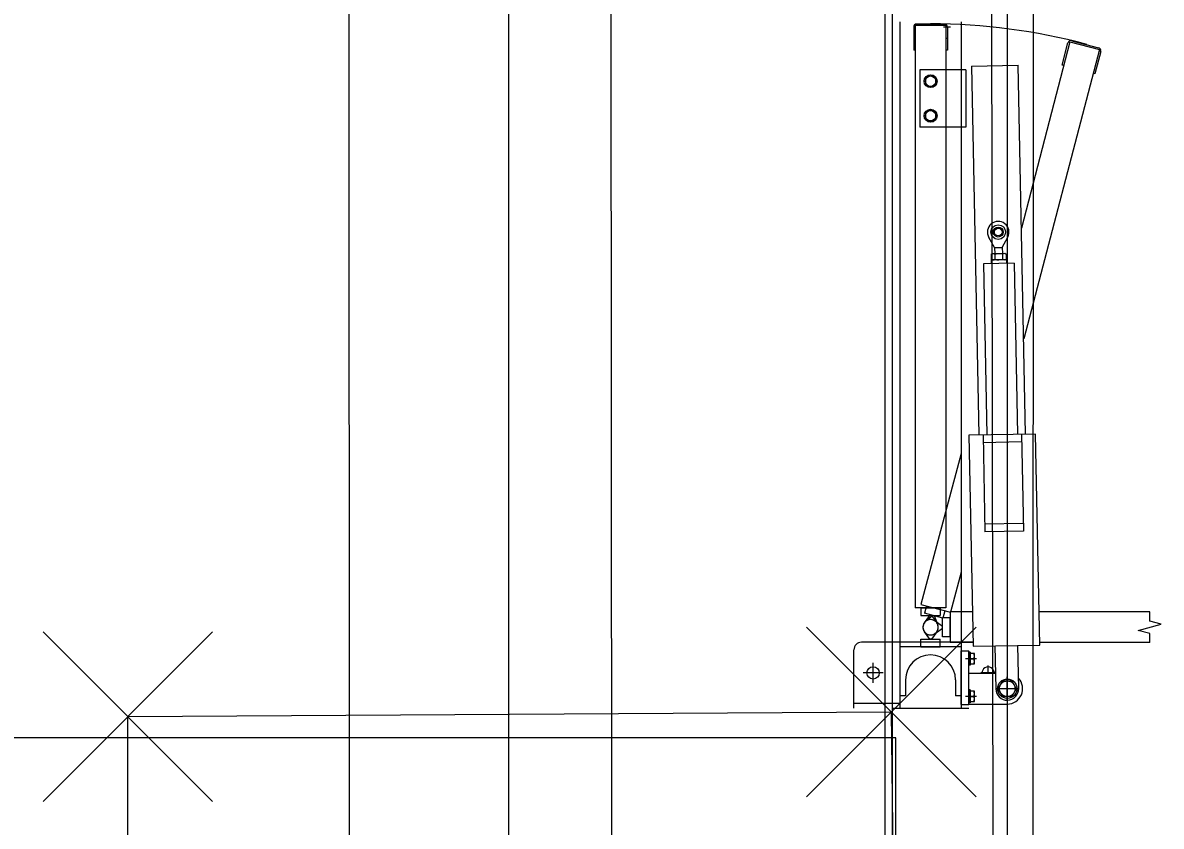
# Model space of a CAD drawing. Extents: x -264205 to -263659, y -1242401 to -1242060.
# Drawn here: x -263796.176 to -263794.692, y -1242125.71 to -1242124.663 of the extents above; entities that cross this region are included whole.
import ezdxf

# ---------------------------------------------------------------- set-up
doc = ezdxf.new("R2010")
doc.units = 0
for name, color, linetype in [('BOD_SYMBOL', 7, 'Continuous'), ('KFA_SO_10-1_BETONOVE_STLPY', 7, 'Continuous'), ('KFA_SO_10-1_PLACHTY', 7, 'Continuous'), ('KFA_SO_10-1_STRECHY', 7, 'Continuous'), ('KFA_SO_10-1_TRIBUNA_C_OBVOD', 7, 'Continuous'), ('OBRUBNIKY_KOMUNIKACIE_PROJEKT', 7, 'Continuous'), ('OSI_STAVBY_KFA', 7, 'Continuous'), ('SITUACIA_DSP_2D', 7, 'Continuous')]:
    doc.layers.add(name, color=color, linetype=linetype)

msp = doc.modelspace()

# ---------------------------------------------------------------- linework, layer by layer
at = {"layer": 'BOD_SYMBOL'}
for p, q in [((-263795.1545, -1242125.6715), (-263794.9335, -1242125.4505)), ((-263794.9335, -1242125.6715), (-263795.1545, -1242125.4505)), ((-263796.1495, -1242125.6775), (-263795.9285, -1242125.4565)), ((-263795.9285, -1242125.6775), (-263796.1495, -1242125.4565))]:
    msp.add_line(p, q, dxfattribs=at)
at = {"layer": 'KFA_SO_10-1_BETONOVE_STLPY'}
msp.add_lwpolyline([(-263795.044, -1242125.561), (-263795.037, -1242126.16), (-263796.039, -1242126.165), (-263796.039, -1242125.567)], close=True, dxfattribs=at)
at = {"layer": 'KFA_SO_10-1_PLACHTY'}
for p, q in [((-263794.861, -1242132.596), (-263794.852, -1242101.601)), ((-263794.907, -1242129.078), (-263794.942, -1242101.794))]:
    msp.add_line(p, q, dxfattribs=at)
msp.add_lwpolyline([(-263795.396, -1242226.823), (-263795.427, -1242195.892), (-263795.456, -1242167.905), (-263795.427, -1242160.909), (-263795.402, -1242132.887), (-263795.428, -1242101.98)], dxfattribs=at)
at = {"layer": 'KFA_SO_10-1_STRECHY'}
msp.add_line((-263795.734, -1242227.196), (-263795.754, -1242101.588), dxfattribs=at)
at = {"layer": 'KFA_SO_10-1_TRIBUNA_C_OBVOD'}
msp.add_lwpolyline([(-263795.284, -1242101.267), (-263795.051, -1242101.819), (-263795.059, -1242226.991), (-263795.286, -1242227.548)], dxfattribs=at)
at = {"layer": 'OBRUBNIKY_KOMUNIKACIE_PROJEKT'}
msp.add_line((-263794.8928, -1242101.3822), (-263794.8928, -1242227.3822), dxfattribs=at)
at = {"layer": 'OSI_STAVBY_KFA'}
msp.add_line((-263795.5428, -1242083.2372), (-263795.5428, -1242246.7072), dxfattribs=at)
at = {"layer": 'SITUACIA_DSP_2D'}
for p, q in [((-263794.8928, -1242101.3822), (-263794.8928, -1242227.3822)), ((-263795.0428, -1242101.7691), (-263795.0428, -1242226.9954)), ((-263795.0327, -1242124.6617), (-263795.0327, -1242125.5562)), ((-263795.0147, -1242124.6687), (-263795.0147, -1242124.6987)), ((-263795.0127, -1242124.6667), (-263795.0127, -1242125.4252)), ((-263794.9727, -1242124.6667), (-263795.0127, -1242124.6667)), ((-263794.9747, -1242124.6647), (-263795.0107, -1242124.6647)), ((-263794.9757, -1242124.6685), (-263794.9667, -1242124.6685)), ((-263794.9727, -1242124.6667), (-263794.9727, -1242125.4252)), ((-263794.9707, -1242124.6687), (-263794.9707, -1242124.6987)), ((-263794.9527, -1242124.6617), (-263794.9527, -1242125.5562)), ((-263794.9698, -1242124.6837), (-263794.9727, -1242124.6837)), ((-263794.8111, -1242124.6878), (-263794.8742, -1242124.9309)), ((-263794.7725, -1242124.6981), (-263794.8713, -1242125.0747)), ((-263794.8213, -1242124.7182), (-263794.8136, -1242124.6892)), ((-263794.8111, -1242124.6878), (-263794.7725, -1242124.6981)), ((-263794.8087, -1242124.6864), (-263794.7739, -1242124.6957)), ((-263795.0127, -1242124.6987), (-263795.0147, -1242124.6987)), ((-263794.9707, -1242124.6987), (-263794.9727, -1242124.6987)), ((-263794.771, -1242124.7006), (-263794.7788, -1242124.7296)), ((-263795.0067, -1242124.7242), (-263795.0067, -1242124.7992)), ((-263794.9527, -1242124.7242), (-263795.0067, -1242124.7242)), ((-263794.9467, -1242124.7242), (-263794.9527, -1242124.7242)), ((-263794.9467, -1242124.7242), (-263794.9467, -1242124.7992)), ((-263794.9394, -1242124.7194), (-263794.8784, -1242124.7182)), ((-263794.9394, -1242124.7194), (-263794.9298, -1242125.2003)), ((-263794.8688, -1242125.1991), (-263794.8784, -1242124.7182)), ((-263794.8194, -1242124.7187), (-263794.8213, -1242124.7182)), ((-263794.9927, -1242124.7313), (-263794.9995, -1242124.7352)), ((-263794.9995, -1242124.7352), (-263794.9995, -1242124.7431)), ((-263794.9859, -1242124.7352), (-263794.9927, -1242124.7313)), ((-263794.9859, -1242124.7431), (-263794.9859, -1242124.7352)), ((-263794.7788, -1242124.7296), (-263794.7807, -1242124.729)), ((-263794.9995, -1242124.7431), (-263794.9927, -1242124.747)), ((-263794.9927, -1242124.747), (-263794.9859, -1242124.7431)), ((-263794.9927, -1242124.7763), (-263794.9995, -1242124.7802)), ((-263794.9995, -1242124.7802), (-263794.9995, -1242124.7881)), ((-263794.9859, -1242124.7802), (-263794.9927, -1242124.7763)), ((-263794.9859, -1242124.7881), (-263794.9859, -1242124.7802)), ((-263794.9527, -1242124.7992), (-263795.0067, -1242124.7992)), ((-263794.9995, -1242124.7881), (-263794.9927, -1242124.792)), ((-263794.9927, -1242124.792), (-263794.9859, -1242124.7881)), ((-263794.9467, -1242124.7992), (-263794.9527, -1242124.7992)), ((-263794.9092, -1242124.9559), (-263794.9167, -1242124.9428)), ((-263794.8992, -1242124.9557), (-263794.8922, -1242124.9423)), ((-263794.9125, -1242124.9641), (-263794.9138, -1242124.9649)), ((-263794.9138, -1242124.9649), (-263794.9137, -1242124.9714)), ((-263794.8955, -1242124.9638), (-263794.9125, -1242124.9641)), ((-263794.9092, -1242124.9559), (-263794.8992, -1242124.9557)), ((-263794.9092, -1242124.9559), (-263794.909, -1242124.964)), ((-263794.9089, -1242124.9648), (-263794.9088, -1242124.9713)), ((-263794.8992, -1242124.9557), (-263794.899, -1242124.9638)), ((-263794.8991, -1242124.9646), (-263794.899, -1242124.9711)), ((-263794.8955, -1242124.9638), (-263794.8942, -1242124.9645)), ((-263794.8942, -1242124.9645), (-263794.8941, -1242124.971)), ((-263794.8838, -1242124.9765), (-263794.9238, -1242124.9773)), ((-263794.9238, -1242124.9773), (-263794.9193, -1242125.2001)), ((-263794.8939, -1242124.9717), (-263794.9139, -1242124.9721)), ((-263794.9139, -1242124.9721), (-263794.9138, -1242124.9771)), ((-263794.9124, -1242124.9721), (-263794.9137, -1242124.9714)), ((-263794.8954, -1242124.9718), (-263794.9124, -1242124.9721)), ((-263794.8954, -1242124.9718), (-263794.8941, -1242124.971)), ((-263794.8939, -1242124.9717), (-263794.8938, -1242124.9767)), ((-263794.8838, -1242124.9765), (-263794.8793, -1242125.1993)), ((-263794.8558, -1242125.1989), (-263794.9428, -1242125.2006)), ((-263794.9428, -1242125.2006), (-263794.9373, -1242125.4755)), ((-263794.9243, -1242125.2002), (-263794.9218, -1242125.3263)), ((-263794.8743, -1242125.1992), (-263794.8718, -1242125.3253)), ((-263794.8504, -1242125.4738), (-263794.8558, -1242125.1989)), ((-263794.8741, -1242125.2092), (-263794.9241, -1242125.2102)), ((-263794.9527, -1242125.2241), (-263795.0055, -1242125.4209)), ((-263794.872, -1242125.3153), (-263794.922, -1242125.3163)), ((-263794.8718, -1242125.3253), (-263794.9218, -1242125.3263)), ((-263794.9527, -1242125.3787), (-263794.9668, -1242125.4312)), ((-263794.9727, -1242125.4252), (-263795.0127, -1242125.4252)), ((-263795.0055, -1242125.4209), (-263794.9668, -1242125.4312)), ((-263795.0052, -1242125.4252), (-263795.0052, -1242125.4352)), ((-263795.0052, -1242125.4252), (-263794.9802, -1242125.4252)), ((-263794.9982, -1242125.4228), (-263795.0008, -1242125.4325)), ((-263794.9802, -1242125.4252), (-263794.9802, -1242125.4352)), ((-263795.0052, -1242125.4352), (-263794.9802, -1242125.4352)), ((-263794.9767, -1242125.4389), (-263795.0008, -1242125.4325)), ((-263795.0008, -1242125.4447), (-263794.9937, -1242125.4352)), ((-263794.9897, -1242125.4354), (-263794.999, -1242125.4429)), ((-263794.9937, -1242125.4352), (-263794.9917, -1242125.4352)), ((-263794.9917, -1242125.4352), (-263794.9847, -1242125.4447)), ((-263794.9878, -1242125.436), (-263794.9897, -1242125.4354)), ((-263794.9834, -1242125.447), (-263794.9878, -1242125.436)), ((-263794.9772, -1242125.4632), (-263794.9772, -1242125.4382)), ((-263794.9672, -1242125.4382), (-263794.9772, -1242125.4382)), ((-263794.9741, -1242125.4293), (-263794.9767, -1242125.4389)), ((-263794.9672, -1242125.4307), (-263794.9672, -1242125.4707)), ((-263794.9382, -1242125.4307), (-263794.9672, -1242125.4307)), ((-263794.9672, -1242125.4632), (-263794.9672, -1242125.4382)), ((-263794.7071, -1242125.4307), (-263794.8512, -1242125.4307)), ((-263794.7071, -1242125.4426), (-263794.7071, -1242125.4307)), ((-263794.9772, -1242125.4497), (-263794.9868, -1242125.4426)), ((-263794.9868, -1242125.4587), (-263794.9772, -1242125.4517)), ((-263794.9772, -1242125.4517), (-263794.9772, -1242125.4497)), ((-263794.7221, -1242125.4547), (-263794.6921, -1242125.4466)), ((-263794.7071, -1242125.4587), (-263794.7221, -1242125.4547)), ((-263794.6921, -1242125.4466), (-263794.7071, -1242125.4426)), ((-263795.0052, -1242125.4662), (-263794.9802, -1242125.4662)), ((-263795.0052, -1242125.4762), (-263795.0052, -1242125.4662)), ((-263794.9937, -1242125.4662), (-263795.0008, -1242125.4566)), ((-263794.9917, -1242125.4662), (-263794.9937, -1242125.4662)), ((-263794.9847, -1242125.4566), (-263794.9917, -1242125.4662)), ((-263794.9802, -1242125.4762), (-263794.9802, -1242125.4662)), ((-263794.9672, -1242125.4632), (-263794.9772, -1242125.4632)), ((-263794.7071, -1242125.4707), (-263794.7071, -1242125.4587)), ((-263795.0927, -1242125.5562), (-263795.0927, -1242125.4802)), ((-263795.0327, -1242125.4702), (-263795.0827, -1242125.4702)), ((-263794.9527, -1242125.4702), (-263795.0327, -1242125.4702)), ((-263794.9527, -1242125.4762), (-263795.0327, -1242125.4762)), ((-263795.0052, -1242125.4762), (-263794.9802, -1242125.4762)), ((-263794.9374, -1242125.4707), (-263794.9672, -1242125.4707)), ((-263794.9375, -1242125.4702), (-263794.9527, -1242125.4702)), ((-263794.9527, -1242125.4812), (-263794.9427, -1242125.4812)), ((-263794.9527, -1242125.5512), (-263794.9527, -1242125.4812)), ((-263794.9427, -1242125.5512), (-263794.9427, -1242125.4812)), ((-263794.9427, -1242125.4833), (-263794.9427, -1242125.5001)), ((-263794.941, -1242125.4833), (-263794.9427, -1242125.4833)), ((-263794.941, -1242125.4833), (-263794.941, -1242125.5001)), ((-263794.941, -1242125.4849), (-263794.941, -1242125.4985)), ((-263794.9355, -1242125.4849), (-263794.941, -1242125.4849)), ((-263794.9373, -1242125.4755), (-263794.8504, -1242125.4738)), ((-263794.9355, -1242125.4985), (-263794.9355, -1242125.4849)), ((-263794.9089, -1242125.475), (-263794.9077, -1242125.531)), ((-263794.8777, -1242125.5304), (-263794.8789, -1242125.4744)), ((-263794.7071, -1242125.4707), (-263794.8504, -1242125.4707)), ((-263795.0677, -1242125.5232), (-263795.0677, -1242125.4972)), ((-263794.9329, -1242125.4917), (-263794.9472, -1242125.4917)), ((-263794.941, -1242125.4917), (-263794.9364, -1242125.4917)), ((-263794.941, -1242125.4985), (-263794.9355, -1242125.4985)), ((-263795.0547, -1242125.5102), (-263795.0807, -1242125.5102)), ((-263794.941, -1242125.5001), (-263794.9427, -1242125.5001)), ((-263794.9427, -1242125.5107), (-263794.9081, -1242125.5107)), ((-263794.9082, -1242125.5102), (-263794.9273, -1242125.5102)), ((-263794.9177, -1242125.5107), (-263794.9177, -1242125.5006)), ((-263795.0252, -1242125.5192), (-263795.0252, -1242125.5402)), ((-263794.9602, -1242125.5192), (-263794.9602, -1242125.5402)), ((-263794.9045, -1242125.5307), (-263794.8986, -1242125.5205)), ((-263794.8986, -1242125.5205), (-263794.8869, -1242125.5205)), ((-263794.8927, -1242125.5463), (-263794.8927, -1242125.5151)), ((-263794.8869, -1242125.5205), (-263794.881, -1242125.5307)), ((-263795.0252, -1242125.5402), (-263795.0327, -1242125.5402)), ((-263794.9527, -1242125.5402), (-263794.9602, -1242125.5402)), ((-263794.9329, -1242125.5407), (-263794.9472, -1242125.5407)), ((-263794.9427, -1242125.5323), (-263794.9427, -1242125.5491)), ((-263794.941, -1242125.5323), (-263794.9427, -1242125.5323)), ((-263794.941, -1242125.5323), (-263794.941, -1242125.5491)), ((-263794.941, -1242125.5339), (-263794.941, -1242125.5475)), ((-263794.9355, -1242125.5339), (-263794.941, -1242125.5339)), ((-263794.941, -1242125.5407), (-263794.9364, -1242125.5407)), ((-263794.9355, -1242125.5475), (-263794.9355, -1242125.5339)), ((-263794.8771, -1242125.5307), (-263794.9083, -1242125.5307)), ((-263794.8986, -1242125.5409), (-263794.9045, -1242125.5307)), ((-263794.8869, -1242125.5409), (-263794.8986, -1242125.5409)), ((-263794.881, -1242125.5307), (-263794.8869, -1242125.5409)), ((-263795.0327, -1242125.5502), (-263795.0927, -1242125.5502)), ((-263795.0427, -1242125.5562), (-263794.9427, -1242125.5562)), ((-263794.9527, -1242125.5512), (-263794.9427, -1242125.5512)), ((-263794.941, -1242125.5491), (-263794.9427, -1242125.5491)), ((-263794.9427, -1242125.5507), (-263794.8927, -1242125.5507)), ((-263794.941, -1242125.5475), (-263794.9355, -1242125.5475)), ((-263795.0378, -1242125.5948), (-263796.5378, -1242125.5948)), ((-263795.0378, -1242126.1948), (-263795.0378, -1242125.5948))]:
    msp.add_line(p, q, dxfattribs=at)
for centre, radius in [((-263794.9927, -1242124.7392), 0.0084), ((-263794.9927, -1242124.7392), 0.0068), ((-263794.9927, -1242124.7842), 0.0084), ((-263794.9927, -1242124.7842), 0.0068), ((-263794.9046, -1242124.9358), 0.00952), ((-263794.9046, -1242124.9358), 0.00645), ((-263794.9046, -1242124.9358), 0.005), ((-263795.0677, -1242125.5102), 0.008), ((-263794.8927, -1242125.5307), 0.0126), ((-263794.8927, -1242125.5307), 0.0102)]:
    msp.add_circle(centre, radius, dxfattribs=at)
for centre, radius, start, end in [((-263795.0107, -1242124.6687), 0.004, 90, 180), ((-263794.9927, -1242125.4507), 0.7862, 75, 90), ((-263794.9747, -1242124.6687), 0.004, 0, 90), ((-263794.8097, -1242124.6902), 0.004, 75, 165), ((-263794.7749, -1242124.6995), 0.004, 345, 75), ((-263794.9046, -1242124.9358), 0.014, 332.4029, 209.8771), ((-263794.9113, -1242124.9684), 0.00432, 56.5466, 125.7334), ((-263794.9037, -1242124.9801), 0.0161, 73.4401, 108.8399), ((-263794.8991, -1242124.9646), 0.0001, 181.14, 250.3268), ((-263794.8966, -1242124.9681), 0.00432, 56.5466, 125.7334), ((-263794.9113, -1242124.9678), 0.00432, 236.5466, 305.7334), ((-263794.9042, -1242124.9558), 0.0161, 253.4401, 288.8399), ((-263794.899, -1242124.9711), 0.0001, 111.9532, 181.14), ((-263794.8966, -1242124.9675), 0.00432, 236.5466, 305.7334), ((-263794.9927, -1242125.4507), 0.01, 323.6139, 216.3861), ((-263794.9927, -1242125.4507), 0.01, 53.6139, 306.3861), ((-263794.9927, -1242125.4507), 0.01, 128.6139, 21.3861), ((-263794.9927, -1242125.4507), 0.01, 143.6139, 36.3861), ((-263795.0827, -1242125.4802), 0.01, 90, 180), ((-263794.9423, -1242125.4883), 0.0068, 330, 30), ((-263794.9927, -1242125.5192), 0.0325, 0, 180), ((-263794.9423, -1242125.4951), 0.0068, 330, 30), ((-263794.9177, -1242125.5102), 0.008, 356.4167, 183.5833), ((-263794.8927, -1242125.5307), 0.02, 270, 42.5496), ((-263794.9423, -1242125.5373), 0.0068, 330, 30), ((-263794.9423, -1242125.5441), 0.0068, 330, 30), ((-263794.8927, -1242125.5307), 0.015, 181.14, 1.14)]:
    msp.add_arc(centre, radius, start, end, dxfattribs=at)

doc.saveas('drawing.dxf')
